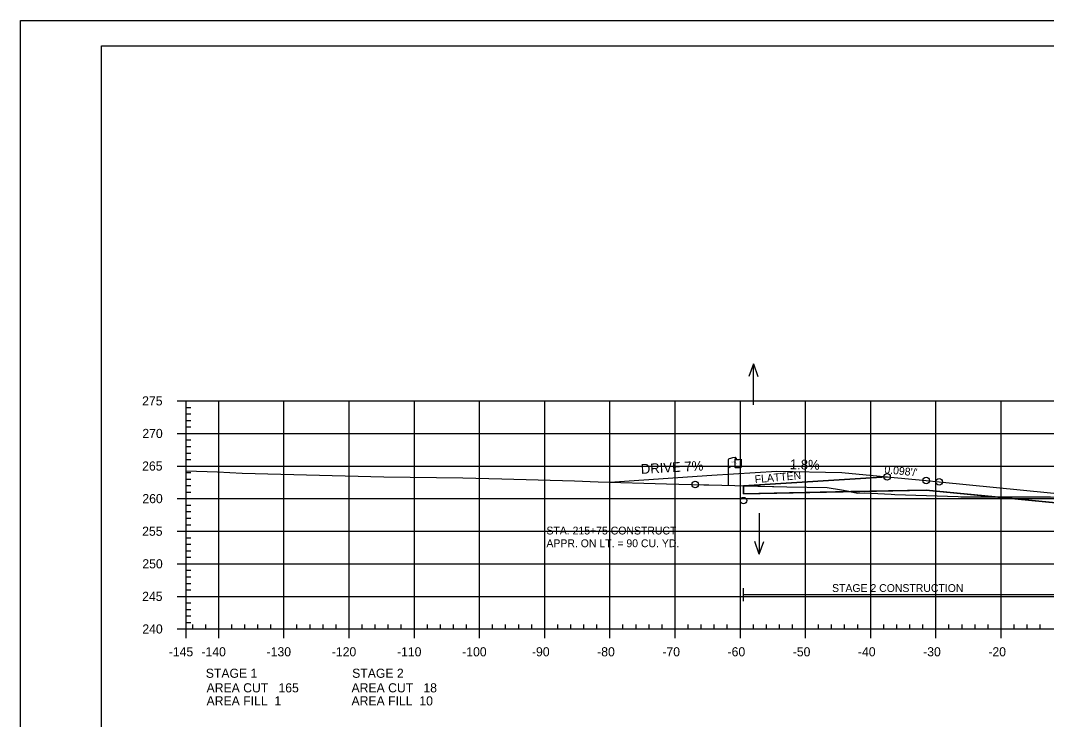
# Model space of a CAD drawing. Extents: x 1365647 to 1367999, y 387113 to 400173.
# Drawn here: x 1365723.7 to 1365881, y 390892.2 to 390999.5 of the extents above; entities that cross this region are included whole.
import ezdxf

# ---------------------------------------------------------------- set-up
doc = ezdxf.new("R2010")
doc.units = 0
for name, color, linetype in [('E_Existing ROW', 7, 'Continuous'), ('R_Alt Surface', 7, 'Continuous'), ('R_Axis', 7, 'Continuous'), ('R_Axis Annot', 7, 'Continuous'), ('R_Border', 7, 'Continuous'), ('R_Contours', 7, 'Continuous'), ('R_Draft', 7, 'Continuous'), ('R_Drive', 7, 'Continuous'), ('R_Exist Surface', 7, 'Continuous'), ('R_Fin Surface', 7, 'Continuous'), ('R_Fin Surface Annot', 7, 'Continuous'), ('R_Grid', 7, 'Continuous'), ('R_No Plot', 7, 'Continuous'), ('R_Proposed Const Limits', 7, 'Continuous'), ('R_Water', 7, 'Continuous'), ('R_Water Annot', 7, 'Continuous')]:
    doc.layers.add(name, color=color, linetype=linetype)

msp = doc.modelspace()

# ---------------------------------------------------------------- linework, layer by layer
at = {"layer": 'E_Existing ROW'}
for p, q in [((1365832.25, 390928.15), (1365832.25, 390932.1)), ((1365833.25, 390932.2), (1365833.25, 390932.18)), ((1365833.25, 390932.18), (1365833.25, 390930.96)), ((1365833.42, 390932.35), (1365833.42, 390932.11)), ((1365834.19, 390932.16), (1365834.19, 390930.92))]:
    msp.add_line(p, q, dxfattribs=at)
for centre, radius, start, end in [((1365833.33, 390932.2), 0.078, 88.6458, 274.2828), ((1365833.34, 390932.35), 0.0783, 263.0712, 93.9564), ((1365833.33, 390930.96), 0.0783, 180, 273.9564)]:
    msp.add_arc(centre, radius, start, end, dxfattribs=at)
for centre, major_axis, ratio, start_param, end_param in [((1365833.84, 390932.15), (-1.58, -0.04), 0.19887, 5.030368, 6.283185), ((1365833.83, 390930.83), (-1.58, -0.04), 0.19887, 5.083035, 6.194897), ((1365834.54, 390932.26), (-1.23, -0.13), 0.052933, 0.159456, 1.268315), ((1365834.54, 390931.02), (-1.23, -0.13), 0.052933, 0.159456, 1.268315)]:
    msp.add_ellipse(centre, major_axis=major_axis, ratio=ratio, start_param=start_param, end_param=end_param, dxfattribs=at)
at = {"layer": 'R_Alt Surface'}
msp.add_lwpolyline([(1365834.58, 390928.1), (1365834.58, 390926.86), (1365862.58, 390927.42), (1365882.99, 390925.43), (1365882.99, 390926.72), (1365894.08, 390925.63), (1365906.61, 390924.4), (1365906.61, 390923.11), (1365925.58, 390921.25), (1365953, 390918.55)], dxfattribs=at)
at = {"layer": 'R_Axis'}
for p, q in [((1365747.68, 390941.12), (1365749.08, 390941.12)), ((1365749.08, 390906.12), (1365749.08, 390941.12)), ((1365749.08, 390940.12), (1365749.78, 390940.12)), ((1365749.08, 390939.12), (1365749.78, 390939.12)), ((1365749.08, 390938.12), (1365749.78, 390938.12)), ((1365747.68, 390936.12), (1365749.08, 390936.12)), ((1365749.08, 390937.12), (1365749.78, 390937.12)), ((1365749.08, 390935.12), (1365749.78, 390935.12)), ((1365749.08, 390934.12), (1365749.78, 390934.12)), ((1365749.08, 390933.12), (1365749.78, 390933.12)), ((1365747.68, 390931.12), (1365749.08, 390931.12)), ((1365749.08, 390932.12), (1365749.78, 390932.12)), ((1365749.08, 390930.12), (1365749.78, 390930.12)), ((1365749.08, 390929.12), (1365749.78, 390929.12)), ((1365749.08, 390928.12), (1365749.78, 390928.12)), ((1365749.08, 390927.12), (1365749.78, 390927.12)), ((1365747.68, 390926.12), (1365749.08, 390926.12)), ((1365749.08, 390925.12), (1365749.78, 390925.12)), ((1365749.08, 390924.12), (1365749.78, 390924.12)), ((1365749.08, 390923.12), (1365749.78, 390923.12)), ((1365749.08, 390922.12), (1365749.78, 390922.12)), ((1365747.68, 390921.12), (1365749.08, 390921.12)), ((1365749.08, 390920.12), (1365749.78, 390920.12)), ((1365749.08, 390919.12), (1365749.78, 390919.12)), ((1365749.08, 390918.12), (1365749.78, 390918.12)), ((1365749.08, 390917.12), (1365749.78, 390917.12)), ((1365747.68, 390916.12), (1365749.08, 390916.12)), ((1365749.08, 390915.12), (1365749.78, 390915.12)), ((1365749.08, 390914.12), (1365749.78, 390914.12)), ((1365749.08, 390913.12), (1365749.78, 390913.12)), ((1365747.68, 390911.12), (1365749.08, 390911.12)), ((1365749.08, 390912.12), (1365749.78, 390912.12)), ((1365749.08, 390910.12), (1365749.78, 390910.12)), ((1365749.08, 390909.12), (1365749.78, 390909.12)), ((1365749.08, 390908.12), (1365749.78, 390908.12)), ((1365747.68, 390906.12), (1365749.08, 390906.12)), ((1365749.08, 390907.12), (1365749.78, 390907.12)), ((1365749.08, 390906.12), (1365749.08, 390906.82)), ((1365749.08, 390906.12), (1366039.08, 390906.12)), ((1365749.08, 390904.72), (1365749.08, 390906.12)), ((1365750.08, 390906.12), (1365750.08, 390906.82)), ((1365752.08, 390906.12), (1365752.08, 390906.82)), ((1365754.08, 390904.72), (1365754.08, 390906.12)), ((1365756.08, 390906.12), (1365756.08, 390906.82)), ((1365758.08, 390906.12), (1365758.08, 390906.82)), ((1365760.08, 390906.12), (1365760.08, 390906.82)), ((1365762.08, 390906.12), (1365762.08, 390906.82)), ((1365764.08, 390904.72), (1365764.08, 390906.12)), ((1365766.08, 390906.12), (1365766.08, 390906.82)), ((1365768.08, 390906.12), (1365768.08, 390906.82)), ((1365770.08, 390906.12), (1365770.08, 390906.82)), ((1365772.08, 390906.12), (1365772.08, 390906.82)), ((1365774.08, 390904.72), (1365774.08, 390906.12)), ((1365776.08, 390906.12), (1365776.08, 390906.82)), ((1365778.08, 390906.12), (1365778.08, 390906.82)), ((1365780.08, 390906.12), (1365780.08, 390906.82)), ((1365782.08, 390906.12), (1365782.08, 390906.82)), ((1365784.08, 390904.72), (1365784.08, 390906.12)), ((1365786.08, 390906.12), (1365786.08, 390906.82)), ((1365788.08, 390906.12), (1365788.08, 390906.82)), ((1365790.08, 390906.12), (1365790.08, 390906.82)), ((1365792.08, 390906.12), (1365792.08, 390906.82)), ((1365794.08, 390904.72), (1365794.08, 390906.12)), ((1365796.08, 390906.12), (1365796.08, 390906.82)), ((1365798.08, 390906.12), (1365798.08, 390906.82)), ((1365800.08, 390906.12), (1365800.08, 390906.82)), ((1365802.08, 390906.12), (1365802.08, 390906.82)), ((1365804.08, 390904.72), (1365804.08, 390906.12)), ((1365806.08, 390906.12), (1365806.08, 390906.82)), ((1365808.08, 390906.12), (1365808.08, 390906.82)), ((1365810.08, 390906.12), (1365810.08, 390906.82)), ((1365812.08, 390906.12), (1365812.08, 390906.82)), ((1365814.08, 390904.72), (1365814.08, 390906.12)), ((1365816.08, 390906.12), (1365816.08, 390906.82)), ((1365818.08, 390906.12), (1365818.08, 390906.82)), ((1365820.08, 390906.12), (1365820.08, 390906.82)), ((1365822.08, 390906.12), (1365822.08, 390906.82)), ((1365824.08, 390904.72), (1365824.08, 390906.12)), ((1365826.08, 390906.12), (1365826.08, 390906.82)), ((1365828.08, 390906.12), (1365828.08, 390906.82)), ((1365830.08, 390906.12), (1365830.08, 390906.82)), ((1365832.08, 390906.12), (1365832.08, 390906.82)), ((1365834.08, 390904.72), (1365834.08, 390906.12)), ((1365836.08, 390906.12), (1365836.08, 390906.82)), ((1365838.08, 390906.12), (1365838.08, 390906.82)), ((1365840.08, 390906.12), (1365840.08, 390906.82)), ((1365842.08, 390906.12), (1365842.08, 390906.82)), ((1365844.08, 390904.72), (1365844.08, 390906.12)), ((1365846.08, 390906.12), (1365846.08, 390906.82)), ((1365848.08, 390906.12), (1365848.08, 390906.82)), ((1365850.08, 390906.12), (1365850.08, 390906.82)), ((1365852.08, 390906.12), (1365852.08, 390906.82)), ((1365854.08, 390904.72), (1365854.08, 390906.12)), ((1365856.08, 390906.12), (1365856.08, 390906.82)), ((1365858.08, 390906.12), (1365858.08, 390906.82)), ((1365860.08, 390906.12), (1365860.08, 390906.82)), ((1365862.08, 390906.12), (1365862.08, 390906.82)), ((1365864.08, 390904.72), (1365864.08, 390906.12)), ((1365866.08, 390906.12), (1365866.08, 390906.82)), ((1365868.08, 390906.12), (1365868.08, 390906.82)), ((1365870.08, 390906.12), (1365870.08, 390906.82)), ((1365872.08, 390906.12), (1365872.08, 390906.82)), ((1365874.08, 390904.72), (1365874.08, 390906.12)), ((1365876.08, 390906.12), (1365876.08, 390906.82)), ((1365878.08, 390906.12), (1365878.08, 390906.82)), ((1365880.08, 390906.12), (1365880.08, 390906.82))]:
    msp.add_line(p, q, dxfattribs=at)
at = {"layer": 'R_Border'}
for p, q in [((1365736.08, 390995.58), (1366052.26, 390995.58)), ((1365736.08, 390790.12), (1365736.08, 390995.58))]:
    msp.add_line(p, q, dxfattribs=at)
at = {"layer": 'R_Contours'}
for points in [[(1365834.58, 390928.1), (1365841.21, 390927.94), (1365847.38, 390927.82), (1365849.59, 390927.49), (1365851.01, 390927.19), (1365834.58, 390926.86)], [(1365851.01, 390927.19), (1365852.09, 390926.97), (1365853.1, 390927.01), (1365857.23, 390926.78), (1365857.77, 390926.77), (1365867.51, 390926.47), (1365867.91, 390926.42), (1365868.59, 390926.41), (1365873.17, 390926.39), (1365862.58, 390927.42)], [(1365873.17, 390926.39), (1365877.46, 390926.37), (1365877.71, 390926.37), (1365881.64, 390926.38), (1365882.99, 390926.36), (1365882.99, 390925.43)]]:
    msp.add_lwpolyline(points, close=True, dxfattribs=at)
at = {"layer": 'R_Drive'}
for p, q in [((1365814.08, 390928.62), (1365829.72, 390929.71)), ((1365829.72, 390929.71), (1365839.7, 390930.33)), ((1365839.66, 390930.33), (1365849.66, 390930.15)), ((1365849.66, 390930.15), (1365856.62, 390929.47))]:
    msp.add_line(p, q, dxfattribs=at)
at = {"layer": 'R_Exist Surface'}
msp.add_lwpolyline([(1365749.08, 390930.36), (1365753.88, 390930.21), (1365757.68, 390930.04), (1365779.4, 390929.44), (1365791.54, 390929.31), (1365797.5, 390929.14), (1365808.64, 390928.86), (1365812.27, 390928.7), (1365822.73, 390928.39), (1365828.49, 390928.24), (1365829.24, 390928.22), (1365841.21, 390927.94), (1365847.38, 390927.82), (1365849.59, 390927.49), (1365852.09, 390926.97), (1365853.1, 390927.01), (1365857.23, 390926.78), (1365857.77, 390926.77), (1365867.51, 390926.47), (1365867.91, 390926.42), (1365868.59, 390926.41), (1365877.46, 390926.37), (1365877.71, 390926.37), (1365881.64, 390926.38)], dxfattribs=at)
at = {"layer": 'R_Fin Surface'}
for points in [[(1365834.58, 390928.1), (1365856.58, 390929.47), (1365862.58, 390928.89), (1365864.58, 390928.69), (1365894.08, 390925.8), (1365923.58, 390922.91), (1365925.58, 390922.71), (1365931.58, 390922.12), (1365953, 390918.55), (1365953.58, 390918.46), (1365956.36, 390917.53), (1365974.77, 390923.67)], [(1365856.58, 390929.47), (1365862.58, 390928.89), (1365864.58, 390928.69), (1365894.08, 390925.8), (1365923.58, 390922.91), (1365925.58, 390922.71), (1365931.58, 390922.12)]]:
    msp.add_lwpolyline(points, dxfattribs=at)
at = {"layer": 'R_Grid'}
for p, q in [((1365749.08, 390941.12), (1366039.08, 390941.12)), ((1365749.08, 390906.12), (1365749.08, 390941.12)), ((1365754.08, 390906.12), (1365754.08, 390941.12)), ((1365764.08, 390906.12), (1365764.08, 390941.12)), ((1365774.08, 390906.12), (1365774.08, 390941.12)), ((1365784.08, 390906.12), (1365784.08, 390941.12)), ((1365794.08, 390906.12), (1365794.08, 390941.12)), ((1365804.08, 390906.12), (1365804.08, 390941.12)), ((1365814.08, 390906.12), (1365814.08, 390941.12)), ((1365824.08, 390906.12), (1365824.08, 390941.12)), ((1365834.08, 390906.12), (1365834.08, 390941.12)), ((1365844.08, 390906.12), (1365844.08, 390941.12)), ((1365854.08, 390906.12), (1365854.08, 390941.12)), ((1365864.08, 390906.12), (1365864.08, 390941.12)), ((1365874.08, 390906.12), (1365874.08, 390941.12)), ((1365749.08, 390936.12), (1366039.08, 390936.12)), ((1365749.08, 390931.12), (1366039.08, 390931.12)), ((1365749.08, 390926.12), (1366039.08, 390926.12)), ((1365749.08, 390921.12), (1366039.08, 390921.12)), ((1365749.08, 390916.12), (1366039.08, 390916.12)), ((1365749.08, 390911.12), (1366039.08, 390911.12)), ((1365749.08, 390906.12), (1366039.08, 390906.12))]:
    msp.add_line(p, q, dxfattribs=at)
at = {"layer": 'R_No Plot'}
msp.add_line((1365723.68, 390999.48), (1366057.01, 390999.48), dxfattribs=at)
msp.add_lwpolyline([(1365723.67, 390999.48), (1366057.01, 390999.48), (1366057.01, 390786.14), (1365723.67, 390786.14)], close=True, dxfattribs=at)
for centre in [(1365856.58, 390929.47), (1365856.58, 390929.47), (1365856.58, 390929.47), (1365856.58, 390929.47), (1365856.58, 390929.47), (1365827.17, 390928.28), (1365827.17, 390928.28), (1365862.58, 390928.89), (1365862.58, 390928.89), (1365862.58, 390928.89), (1365862.58, 390928.89), (1365862.58, 390928.89), (1365864.58, 390928.69), (1365864.58, 390928.69), (1365864.58, 390928.69), (1365864.58, 390928.69), (1365864.58, 390928.69), (1365834.58, 390925.81), (1365834.58, 390925.81), (1365834.58, 390925.81), (1365834.58, 390925.81), (1365834.58, 390925.81)]:
    msp.add_circle(centre, 0.5, dxfattribs=at)
at = {"layer": 'R_Proposed Const Limits'}
msp.add_lwpolyline([(1365856.58, 390929.47), (1365834.58, 390928.1)], dxfattribs=at)
at = {"layer": 'R_Water'}
for p, q in [((1365834.58, 390910.4), (1365834.58, 390912.4)), ((1365834.58, 390911.4), (1365882.99, 390911.4))]:
    msp.add_line(p, q, dxfattribs=at)
at = {"layer": 'R_Water Annot'}
for p, q in [((1365836.08, 390946.81), (1365835.38, 390944.88)), ((1365836.08, 390940.52), (1365836.08, 390946.81)), ((1365836.08, 390946.81), (1365836.78, 390944.88)), ((1365836.99, 390923.88), (1365836.99, 390917.6)), ((1365836.99, 390917.6), (1365836.29, 390919.52)), ((1365836.99, 390917.6), (1365837.69, 390919.52))]:
    msp.add_line(p, q, dxfattribs=at)

# ---------------------------------------------------------------- texts
at = {"layer": 'E_Existing ROW'}
for s, height, rotation, p in [('R ', 0.2, 9.9884, (1365832.77, 390931.6)), (' O', 0.2, 9.9884, (1365832.92, 390931.65)), ('W', 0.2, 351.1788, (1365833.25, 390931.48)), ('DWB 11-9-07', 0.001, 90, (1365833.42, 390932.11)), ('DWB 11-9-07', 0.001, 5.0717, (1365834.18, 390930.92)), ('DWB 11-9-07', 0.001, 90, (1365832.25, 390928.15))]:
    msp.add_text(s, height=height, rotation=rotation, dxfattribs=at).set_placement(p)
at = {"layer": 'R_Axis Annot'}
for s, p in [('275', (1365742.33, 390940.42)), ('270', (1365742.36, 390935.42)), ('265', (1365742.33, 390930.42)), ('260', (1365742.36, 390925.42)), ('255', (1365742.33, 390920.42)), ('250', (1365742.36, 390915.42)), ('245', (1365742.33, 390910.42)), ('240', (1365742.36, 390905.42)), ('-145', (1365746.41, 390901.92)), ('-140', (1365751.42, 390901.92)), ('-130', (1365761.42, 390901.92)), ('-120', (1365771.42, 390901.92)), ('-110', (1365781.42, 390901.92)), ('-100', (1365791.42, 390901.92)), ('-90', (1365802.12, 390901.92)), ('-80', (1365812.12, 390901.92)), ('-70', (1365822.12, 390901.92)), ('-60', (1365832.12, 390901.92)), ('-50', (1365842.12, 390901.92)), ('-40', (1365852.12, 390901.92)), ('-30', (1365862.12, 390901.92)), ('-20', (1365872.12, 390901.92)), ('STAGE 1', (1365752.09, 390898.63)), ('STAGE 2', (1365774.54, 390898.63)), ('AREA CUT   165', (1365752.21, 390896.39)), ('AREA CUT   18', (1365774.44, 390896.39)), ('AREA FILL  1', (1365752.21, 390894.39)), ('AREA FILL  10', (1365774.44, 390894.39))]:
    msp.add_text(s, height=1.4, dxfattribs=at).set_placement(p)
at = {"layer": 'R_Draft'}
for s, p in [('STA. 215+75 CONSTRUCT', (1365804.34, 390920.62)), ('APPR. ON LT. = 90 CU. YD.', (1365804.34, 390918.67))]:
    msp.add_text(s, height=1.2, rotation=360, dxfattribs=at).set_placement(p)
at = {"layer": 'R_Drive'}
for s, rotation, p in [('DRIVE 7%', 3.1665, (1365818.86, 390929.91)), ('1.8%', 358.7192, (1365841.66, 390930.64))]:
    msp.add_text(s, height=1.5, rotation=rotation, dxfattribs=at).set_placement(p)
at = {"layer": 'R_Fin Surface Annot'}
for s, rotation, p in [("0.098'/'", 354.4029, (1365856.13, 390930.02)), ('FLATTEN', 5.2605, (1365836.34, 390928.48))]:
    msp.add_text(s, height=1.2, rotation=rotation, dxfattribs=at).set_placement(p)
at = {"layer": 'R_Water'}
msp.add_text('STAGE 2 CONSTRUCTION', height=1.2, dxfattribs=at).set_placement((1365848.15, 390911.8))

doc.saveas('drawing.dxf')
